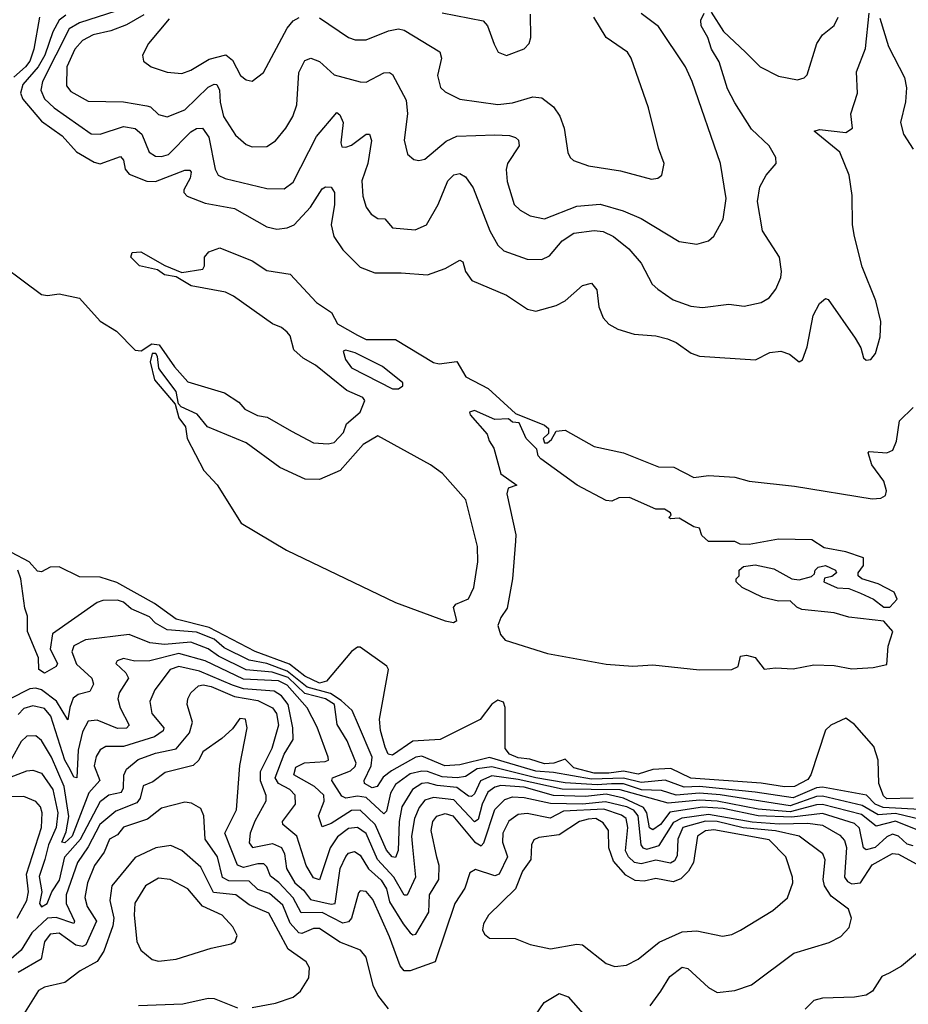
# Model space of a CAD drawing. Extents: x 1933546 to 2138868, y 524910 to 667279.
# Tile 286 of 466: x 2026320 to 2029359, y 625100 to 628466. Entities that reach past the tile are written whole.
import ezdxf

# ---------------------------------------------------------------- set-up
doc = ezdxf.new("R2010")
doc.units = 0

msp = doc.modelspace()

# ---------------------------------------------------------------- linework, layer by layer
at = {"layer": '0CON10XD'}
for points in [[(2026388.5, 628475), (2026368.4, 628365), (2026354.5, 628325), (2026340.5, 628305), (2026300.1, 628269.9)], [(2026477.9, 628482.1), (2026455.7, 628464.3), (2026434, 628425), (2026406.4, 628345), (2026383.6, 628305), (2026330.8, 628245), (2026323.3, 628215), (2026331.2, 628195), (2026395, 628119.8), (2026465, 628069.6), (2026515, 628014.8), (2026575, 627979.1), (2026595, 627973.3), (2026665, 627998.5), (2026675, 627986), (2026680.4, 627955), (2026695, 627937.8), (2026755, 627914.5), (2026785, 627913.2), (2026885, 627951.4), (2026902.3, 627952.3), (2026906.7, 627945), (2026903.5, 627925), (2026881.1, 627885), (2026881.8, 627875), (2026892.8, 627862.8), (2026955, 627839.5), (2027055, 627820.7), (2027165, 627758), (2027199.8, 627749.8), (2027235, 627754.3), (2027258.5, 627765), (2027314.7, 627825), (2027355, 627888.1), (2027365.4, 627894.6), (2027385, 627893.8), (2027397, 627875), (2027396.9, 627835), (2027385.7, 627765), (2027394, 627725), (2027425, 627679.6), (2027485, 627620.5), (2027535, 627600.4), (2027625, 627601.2), (2027715, 627593.8), (2027774.7, 627615.3), (2027825, 627644), (2027835, 627638.8), (2027844.4, 627605), (2027865.7, 627575), (2027985, 627524.6), (2028056.6, 627476.6), (2028085, 627470), (2028155, 627489.1), (2028185, 627505.5), (2028245, 627557.5), (2028275, 627566), (2028293.2, 627543.2), (2028300.4, 627485), (2028315, 627447.1), (2028335, 627425.5), (2028365, 627408.2), (2028421.5, 627391.5), (2028495, 627385.9), (2028535, 627375.4), (2028565, 627363.1), (2028616, 627326), (2028645, 627316.4), (2028836.3, 627303.7), (2028885, 627328.5), (2028922.7, 627332.7), (2028952.3, 627322.3), (2028985, 627296.7), (2028997, 627303), (2029012.4, 627347.6), (2029032.7, 627455), (2029055, 627496), (2029075, 627513.3), (2029085, 627510), (2029177.3, 627377.3), (2029196.7, 627345), (2029205, 627310), (2029215, 627302.5), (2029230, 627305), (2029246, 627325), (2029262, 627382), (2029264.3, 627435), (2029247.8, 627505), (2029201.2, 627621.2), (2029174.3, 627725), (2029167.3, 627765), (2029166.9, 627865), (2029156.7, 627935), (2029125, 628013.3), (2029036.7, 628085), (2029055, 628091.4), (2029145, 628080.6), (2029167.8, 628095), (2029161.6, 628145), (2029184.6, 628215), (2029181.4, 628288.6), (2029212.2, 628367.8), (2029225, 628488.8)], [(2026649.2, 628495), (2026525, 628456), (2026490, 628435), (2026398.6, 628255), (2026392.6, 628225), (2026405.6, 628195.6), (2026438.2, 628165), (2026565, 628075.8), (2026595, 628075.3), (2026675, 628101.1), (2026715, 628094.3), (2026737.4, 628075), (2026762.9, 628012.9), (2026785, 627999.7), (2026805, 627998.1), (2026829.1, 628005), (2026905, 628083.2), (2026925, 628094.7), (2026945, 628095.4), (2026966.5, 628065), (2026988.9, 627955), (2026998.5, 627935), (2027022.9, 627922.9), (2027165, 627889.1), (2027225, 627888.5), (2027255, 627910.9), (2027335, 628067.3), (2027405, 628148.6), (2027415, 628141.4), (2027425.9, 628115), (2027418.1, 628045), (2027422, 628032), (2027435, 628030), (2027455, 628037.5), (2027505, 628075.5), (2027515.8, 628075), (2027523.3, 628053.3), (2027510.6, 627975), (2027490.5, 627915), (2027493.3, 627863.3), (2027505.3, 627825.3), (2027521.5, 627801.5), (2027545, 627786.9), (2027568.8, 627785), (2027594.7, 627754.7), (2027672.2, 627747.8), (2027710.8, 627765), (2027751.1, 627835), (2027784.7, 627915), (2027805, 627935.5), (2027825, 627940.4), (2027845, 627929.4), (2027871.3, 627891.3), (2027927.5, 627745), (2027955, 627695.6), (2027975.9, 627675.9), (2028055, 627647.7), (2028105, 627646.2), (2028131.5, 627658.5), (2028175, 627710.3), (2028215, 627736.8), (2028284.2, 627745.7), (2028315, 627741.8), (2028350.9, 627725), (2028402.8, 627682.8), (2028445, 627634.4), (2028482.3, 627562.3), (2028502.5, 627545), (2028555, 627508.5), (2028615, 627487.3), (2028655, 627482.7), (2028745, 627493.5), (2028797, 627487), (2028855, 627499.4), (2028882.5, 627515), (2028905.3, 627544.7), (2028922.7, 627585), (2028925.4, 627605), (2028917.7, 627655), (2028860.4, 627745), (2028842.5, 627845), (2028851.3, 627895), (2028872.5, 627935), (2028906.2, 627975), (2028906, 627995), (2028882.9, 628035), (2028822.4, 628092.4), (2028765, 628181.9), (2028740.4, 628230.4), (2028712.3, 628322.3), (2028685.9, 628365), (2028673.1, 628405), (2028650, 628445), (2028649.5, 628465), (2028660.9, 628489.1)], [(2026745, 628483.2), (2026685, 628448.6), (2026631.8, 628428.2), (2026571.5, 628415), (2026534.6, 628395.4), (2026508.5, 628365), (2026481, 628305), (2026479.9, 628239.9), (2026495, 628221.2), (2026555, 628187.8), (2026675, 628185.7), (2026755, 628172.2), (2026767.9, 628167.9), (2026795, 628142.3), (2026824.7, 628134.7), (2026885, 628158.2), (2026965, 628236.1), (2026985, 628246.4), (2026994.2, 628244.2), (2027003.9, 628225), (2027005.6, 628184.4), (2027017.7, 628135), (2027058.3, 628071.7), (2027095, 628040), (2027115, 628031.5), (2027165, 628032.7), (2027195, 628052.2), (2027230.4, 628095), (2027254.3, 628135.7), (2027267.5, 628175), (2027275, 628285.8), (2027295, 628326.9), (2027315.7, 628334.3), (2027345, 628323.3), (2027395, 628277.8), (2027485, 628253.8), (2027505, 628252.9), (2027565, 628284.5), (2027585, 628285.6), (2027595, 628279.2), (2027641.2, 628191.2), (2027646.7, 628145), (2027635.4, 628055), (2027646.4, 628006.4), (2027667.9, 627987.9), (2027685, 627984.4), (2027705, 627990), (2027778.9, 628051.1), (2027815, 628067.6), (2027945, 628072.4), (2027995, 628070), (2028015, 628063.3), (2028025.6, 628055), (2028027.9, 628035), (2027988.7, 627975), (2027984, 627954), (2027987, 627913), (2028010.9, 627835), (2028031.4, 627815), (2028065.3, 627795.3), (2028115, 627785.9), (2028225, 627828.3), (2028305, 627835.7), (2028383.1, 627813.1), (2028445, 627786.7), (2028575, 627708.1), (2028635, 627698.9), (2028675, 627710), (2028693.7, 627726.3), (2028725.3, 627784.7), (2028735.3, 627855), (2028716.5, 627975), (2028619.6, 628255), (2028596.9, 628305), (2028505, 628442.9), (2028445, 628487.8)], [(2026831.3, 628468.7), (2026761.1, 628385), (2026740, 628345), (2026743.3, 628325), (2026770, 628305), (2026825, 628287.3), (2026875, 628282.9), (2026905, 628293.2), (2026968.6, 628331.4), (2027025, 628346.1), (2027047.6, 628327.6), (2027075, 628275.6), (2027095, 628260.6), (2027115, 628255.8), (2027154, 628286), (2027235, 628437.8), (2027255, 628462.5), (2027275.9, 628474.1)], [(2027345, 628472.1), (2027445, 628405.6), (2027467.9, 628397.9), (2027505, 628397.3), (2027581.6, 628428.4), (2027615, 628435.3), (2027635, 628430.3), (2027756.9, 628356.9), (2027762.3, 628335), (2027749.1, 628275), (2027758.9, 628235), (2027775, 628220), (2027825, 628194.6), (2027955, 628176.6), (2028005, 628181.6), (2028075, 628202.8), (2028105, 628198.9), (2028145, 628168.5), (2028166.8, 628136.8), (2028182.1, 628095), (2028195, 628012.5), (2028202, 627995), (2028213.8, 627985), (2028265, 627966.9), (2028375, 627950), (2028480.9, 627920.9), (2028502.5, 627925), (2028516.2, 627935), (2028524.2, 627975), (2028505, 628027.5), (2028470, 628165), (2028411.1, 628335), (2028398.6, 628355), (2028325.7, 628405), (2028283.8, 628475)], [(2027765, 628489.6), (2027905, 628462.9), (2027919.4, 628445), (2027942.9, 628382.9), (2027955.8, 628355.8), (2027985, 628344)], [(2027985, 628344), (2028045, 628366.2), (2028062, 628385), (2028067.5, 628405), (2028066.5, 628485)], [(2028685, 628492.5), (2028726.3, 628426.3), (2028802.3, 628355)], [(2028802.3, 628355), (2028852.2, 628305), (2028915, 628273.2), (2028979.4, 628260.6), (2029002.9, 628267.1), (2029012.5, 628277.5), (2029046.1, 628385), (2029065, 628414.6), (2029105, 628446.7), (2029118.7, 628475)], [(2029261.2, 628471.2), (2029291.4, 628375), (2029345, 628268.8), (2029352.9, 628232.9), (2029348.6, 628185), (2029331.4, 628115), (2029341.9, 628075), (2029375, 628024)], [(2026200.9, 627670.9), (2026395, 627527), (2026415, 627523.1), (2026455, 627528.8), (2026525, 627514.6), (2026595, 627435.4), (2026651.7, 627401.7), (2026715, 627336.2), (2026735.4, 627334.6), (2026771.9, 627358.1), (2026797.5, 627355), (2026849.7, 627279.7), (2026895, 627228.8), (2027020.7, 627190.7), (2027069.3, 627159.3), (2027090, 627135), (2027133.6, 627113.6), (2027167, 627107), (2027249.5, 627059.5), (2027325, 627020), (2027375, 627016.2), (2027395, 627021.2), (2027427.5, 627055), (2027437.5, 627085), (2027484, 627125), (2027500, 627165), (2027493.3, 627175), (2027439.1, 627199.1), (2027331.2, 627285), (2027289.1, 627309.1), (2027258.2, 627338.2), (2027245.6, 627385), (2027235, 627398), (2027215, 627414), (2027185, 627426.2), (2027050.9, 627520.9), (2027024.3, 627534.3), (2026906.1, 627556.1), (2026855, 627587.5), (2026815, 627593.8), (2026791.7, 627611.7), (2026730, 627625), (2026700, 627655), (2026705, 627670), (2026735, 627672.5), (2026816.2, 627626.2), (2026875, 627602.5), (2026946.2, 627613.8), (2026952.5, 627625), (2026952.5, 627655), (2026967, 627673), (2027005, 627686.2), (2027115, 627642), (2027165, 627609.2), (2027245, 627596.2), (2027335, 627500), (2027386.2, 627465), (2027407, 627427), (2027475, 627387.5), (2027505, 627372.5), (2027605, 627373.3), (2027735, 627294), (2027755, 627290), (2027815, 627297.5), (2027845.5, 627245.5), (2027922, 627205), (2028015, 627120), (2028115, 627080), (2028128.3, 627068.3), (2028128.3, 627051.7), (2028110, 627035), (2028115, 627020), (2028125, 627020), (2028138.3, 627031.7), (2028155, 627060), (2028185, 627062.5), (2028285, 627006.7), (2028385, 626986), (2028505, 626938), (2028557, 626937), (2028625, 626901.2), (2028675, 626907.5), (2028765, 626901.9), (2028815, 626888.9), (2028968.9, 626871.1), (2029235, 626828.1), (2029265, 626830.8), (2029280.8, 626839.2), (2029284.3, 626855.7), (2029275, 626889.2), (2029234.4, 626945), (2029221.2, 626985), (2029225, 626990), (2029285, 626985.5), (2029305.3, 626994.7), (2029318.1, 627025), (2029328.8, 627095), (2029375, 627140)], [(2027803.9, 626406.1), (2027815, 626412.5), (2027803, 626457), (2027811.7, 626468.3), (2027855, 626486.2), (2027872.5, 626525), (2027886.8, 626613.2), (2027885.6, 626665), (2027845.8, 626825), (2027766.2, 626915), (2027724.4, 626944.4), (2027545, 627043.3), (2027495, 627014.4), (2027415.7, 626925), (2027345, 626894.6), (2027295.9, 626895.9), (2027210, 626935), (2027095, 627019.2), (2026962, 627075), (2026927.5, 627117.5), (2026872.7, 627142.7), (2026863, 627153), (2026855.6, 627195), (2026803.3, 627265), (2026796.2, 627275), (2026792, 627315), (2026785.6, 627325.6), (2026773.8, 627325), (2026766.1, 627296.1), (2026781.8, 627235), (2026852, 627152), (2026864.6, 627105), (2026886.7, 627075), (2026893.1, 627035), (2026949.7, 626925), (2026995.8, 626875.8), (2027077.5, 626745), (2027232.9, 626652.9), (2027605, 626473.5), (2027775, 626411.5), (2027803.9, 626406.1)], [(2027595, 627204.2), (2027615, 627204.3), (2027630, 627215), (2027630, 627225), (2027560.8, 627280.8), (2027467.7, 627327.7), (2027435, 627336.7), (2027426.7, 627333.3), (2027433.8, 627305), (2027455, 627275.7), (2027595, 627204.2)], [(2028645, 626243.2), (2028755, 626244.5), (2028776.7, 626255), (2028785, 626290), (2028805, 626293.3), (2028835, 626286.2), (2028865.9, 626245.9), (2028905, 626250.8), (2028965, 626246.7), (2029035, 626261.2), (2029105, 626258.8), (2029165, 626246.7), (2029238.3, 626251.7), (2029285, 626262.5), (2029289.2, 626325), (2029306.2, 626375), (2029275, 626410), (2029155, 626424), (2029105, 626438.8), (2028995, 626450), (2028977.7, 626457.7), (2028955, 626480), (2028915, 626478), (2028861.2, 626491.2), (2028790, 626525), (2028770, 626545), (2028770, 626555), (2028780, 626565), (2028780, 626585), (2028795, 626597.5), (2028835, 626602.5), (2028899.3, 626589.3), (2028960, 626555), (2028985, 626551.2), (2029027, 626563), (2029038.3, 626571.7), (2029040, 626585), (2029050, 626595), (2029075, 626600), (2029110, 626585), (2029112.5, 626575), (2029097, 626563), (2029072.5, 626557.5), (2029070, 626545), (2029115, 626524.2), (2029155, 626521.2), (2029195, 626506.2), (2029240, 626485), (2029275, 626457.5), (2029295, 626457.5), (2029320, 626485), (2029309.7, 626509.7), (2029255, 626538.1), (2029200, 626555), (2029187.5, 626565), (2029187.5, 626575), (2029205, 626600), (2029205, 626626.7), (2029145, 626647.1), (2029071.2, 626661.2), (2029028.3, 626688.3), (2028915, 626690), (2028815, 626672.5), (2028783.6, 626673.6), (2028765, 626682.5), (2028675, 626682.5), (2028653, 626703), (2028645, 626727.5), (2028625, 626732.5), (2028575, 626762.5), (2028545, 626760), (2028540, 626765), (2028547.5, 626772.5), (2028545, 626780), (2028525, 626792.5), (2028495, 626792.5), (2028405, 626832.5), (2028368.3, 626831.7), (2028345, 626820), (2028325, 626822.5), (2028226.7, 626875), (2028102.5, 626965), (2028092.5, 626975), (2028088.3, 626998.3), (2028052.5, 627035), (2028028.3, 627088.3), (2028005, 627090), (2027991.7, 627101.7), (2027945, 627100), (2027875, 627130.8), (2027858.8, 627125), (2027860.8, 627115), (2027918.9, 627048.9), (2027925, 627026.2), (2027941.8, 627001.8), (2027965, 626914), (2028020, 626875), (2027990, 626865), (2027986, 626845), (2028016.2, 626705), (2028016, 626684), (2028005.3, 626555), (2027987.5, 626455), (2027965, 626422.9), (2027955.3, 626395), (2027964.7, 626365), (2027980, 626345), (2028125, 626299.7), (2028325, 626262.9), (2028416.8, 626256.8), (2028485, 626260.4), (2028645, 626243.2)], [(2026381.3, 626581.3), (2026352.8, 626612.8), (2026292.8, 626645)], [(2029565, 625756.8), (2029272.6, 625772.6), (2029245, 625785), (2029215.1, 625815.1), (2029065, 625842.6), (2029045, 625840.4), (2028965, 625806.1), (2028835.4, 625825.4), (2028645, 625844.9), (2028592.6, 625842.6), (2028526.9, 625866.9), (2028445, 625858.7), (2028385, 625873.3), (2028275, 625869.6), (2028145, 625892.7), (2028085, 625896.8), (2027926.2, 625943.8), (2027825, 625918.8), (2027774, 625916), (2027695, 625949), (2027675, 625945.1), (2027591.2, 625898.8), (2027563.5, 625876.5), (2027542.5, 625845), (2027525, 625840), (2027499, 625855), (2027498.5, 625865), (2027522.6, 625915), (2027525.4, 625945), (2027479.2, 626055), (2027456.8, 626105), (2027419.3, 626139.3), (2027382.5, 626162.5), (2027303.5, 626185), (2027235, 626239.6), (2027165, 626265.2), (2027105, 626276.2), (2027019.4, 626319.4), (2026985, 626348.6), (2026925, 626372.5), (2026825, 626380.1), (2026785, 626403.5), (2026763.8, 626425), (2026702, 626452), (2026675, 626474.6), (2026655, 626481.6), (2026605, 626480.3), (2026585, 626474.2), (2026432.8, 626367.2), (2026424.5, 626314.5), (2026449.4, 626265), (2026445.2, 626254.8), (2026405, 626231.8), (2026385.4, 626245), (2026385.2, 626285), (2026346.9, 626375), (2026347.2, 626427.2), (2026338.1, 626455), (2026324.1, 626555), (2026313.7, 626585)], [(2029375, 625804.9), (2029285, 625802.2), (2029273.3, 625813.3), (2029257.6, 625855), (2029255.3, 625935.3), (2029241.2, 625981.2), (2029175, 626056.7), (2029145, 626078.8), (2029093.3, 626055), (2029075, 626038), (2029025.7, 625885), (2029015, 625868.8), (2028970, 625845), (2028935, 625844.2), (2028855, 625856.8), (2028615, 625873.7), (2028546.2, 625906.2), (2028485, 625902.6), (2028435, 625887.3), (2028385, 625897), (2028335, 625889.9), (2028285, 625891), (2028215, 625909), (2028185, 625938), (2028146.9, 625925), (2028115, 625922), (2028065, 625937.9), (2028025, 625942.9), (2027995.3, 625955), (2027980.5, 625975), (2027980, 626115), (2027975, 626133.3), (2027955, 626140), (2027935, 626126), (2027895, 626073.8), (2027757.5, 626005), (2027665, 626000.2), (2027595, 625951.5), (2027580, 625955), (2027569.9, 625979.9), (2027554.1, 626035.9), (2027550, 626075), (2027580.8, 626245), (2027575.7, 626255.7), (2027485, 626320.8), (2027475, 626321.4), (2027455, 626306.1), (2027369.4, 626205), (2027345, 626198.1), (2027295, 626222.4), (2027243.1, 626263.1), (2027125, 626306.2), (2026968.3, 626388.3), (2026855, 626417.1), (2026780.7, 626470.7), (2026652, 626542), (2026595, 626560.5), (2026525, 626562.2), (2026455, 626596.1), (2026425, 626594.5), (2026395, 626579.1), (2026381.3, 626581.3)], [(2029405, 625730.8), (2029315, 625752.3), (2029255, 625748.2), (2029200.4, 625780.4), (2029065, 625812.2), (2029045, 625811.1), (2028955, 625779.1), (2028715, 625816.9), (2028645, 625821.7), (2028565.1, 625815.1), (2028515, 625831.5), (2028446.7, 625833.3), (2028385, 625854.5), (2028344.3, 625854.3), (2028295, 625850.5), (2028185, 625857.9), (2028085.2, 625874.8), (2027935, 625912.5), (2027885, 625904.9), (2027845, 625878.8), (2027815.7, 625874.3), (2027765, 625878), (2027715, 625896.4), (2027695, 625896.8), (2027655, 625888.1), (2027605, 625851.5), (2027587.8, 625822.2), (2027575, 625761.1), (2027565, 625751.4), (2027505, 625806.8), (2027475, 625811.3), (2027434.9, 625804.9), (2027421.7, 625811.7), (2027387.6, 625865), (2027390, 625875), (2027451.1, 625898.9), (2027467, 625913), (2027471.2, 625925), (2027440.5, 626000.5), (2027406.3, 626056.3), (2027396.8, 626125), (2027366, 626145), (2027295, 626163), (2027237.8, 626217.8), (2027183.8, 626236.2), (2027095, 626244.2), (2026999.9, 626289.9), (2026965, 626315.3), (2026905, 626338.8), (2026815, 626330), (2026765.5, 626335.5), (2026694.8, 626364.8), (2026545, 626346.4), (2026505, 626326.3), (2026498.5, 626305), (2026515, 626263.6), (2026567.4, 626215), (2026572.2, 626195), (2026559.8, 626170.2), (2026520.4, 626159.6), (2026503.6, 626146.4), (2026491.5, 626115), (2026485, 626072.5), (2026446.5, 626136.5), (2026395, 626174.9), (2026375, 626180.7), (2026355, 626178.4), (2026285, 626143.2)], [(2029385, 625698.1), (2029315, 625726.6), (2029248.9, 625708.9), (2029198.9, 625748.9), (2029065, 625782.9), (2029045, 625782.5), (2028955, 625758.1), (2028845, 625767.4), (2028705.2, 625795.2), (2028645, 625797.6), (2028537.6, 625787.6), (2028373, 625833), (2028175.4, 625835.4), (2028025, 625869.2), (2027935, 625880.9), (2027896.2, 625863.8), (2027875, 625819.4), (2027865, 625810.8), (2027855, 625812.1), (2027815, 625840.9), (2027747.8, 625847.8), (2027715, 625857.4), (2027695, 625855.3), (2027663.9, 625835), (2027627.3, 625775), (2027617.3, 625725), (2027613.8, 625626.2), (2027605, 625602.6), (2027593.5, 625605), (2027575, 625627.5), (2027535.4, 625715), (2027485, 625763.5), (2027455, 625763.4), (2027385, 625717.9), (2027355, 625707.1), (2027342.3, 625745), (2027361.5, 625795), (2027360.2, 625815), (2027328.4, 625845), (2027257.7, 625885), (2027265, 625911), (2027294.4, 625925.6), (2027365, 625930.6), (2027375.6, 625935), (2027374.5, 625945), (2027337.5, 626047.5), (2027303.4, 626113.4), (2027235, 626191.1), (2027205, 626206.5), (2027085, 626212.3), (2026954.9, 626274.9), (2026865, 626300), (2026765, 626274), (2026713.7, 626273.7), (2026675, 626282.3), (2026653.8, 626275), (2026649.2, 626265), (2026683.7, 626233.7), (2026692.8, 626215), (2026660.3, 626165), (2026656.1, 626145), (2026663.7, 626113.7), (2026694.6, 626055), (2026685.2, 626044.8), (2026655, 626043.1), (2026585, 626071.4), (2026555, 626068.4), (2026535, 626031.2), (2026520.4, 625969.6), (2026515.2, 625875), (2026505, 625877.3), (2026492.6, 625902.6), (2026474.9, 625935), (2026426.7, 626085), (2026405, 626111.3), (2026365, 626120.9), (2026335, 626111.3), (2026315, 626091)], [(2029375, 625641.9), (2029355, 625647.5), (2029325, 625675.4), (2029305, 625681.9), (2029285, 625672.8), (2029245, 625636), (2029215, 625628.7), (2029205, 625635.6), (2029192, 625702), (2029175, 625718.8), (2029065, 625753.1), (2028960.4, 625739.6), (2028845, 625744.4), (2028725, 625769.3), (2028655, 625773.9), (2028543, 625757), (2028511.5, 625715), (2028485, 625696.9), (2028473.9, 625703.9), (2028464.5, 625754.5), (2028453.3, 625773.3), (2028385, 625805.5), (2028325, 625818.3), (2028255, 625810.5), (2028145, 625813.8), (2028045, 625842.6), (2027965, 625847.8), (2027945, 625843), (2027921.1, 625825), (2027901.6, 625785), (2027887.6, 625732.4), (2027875.9, 625724.1), (2027805, 625799.7), (2027735, 625807.6), (2027705, 625798.7), (2027686.4, 625773.6), (2027670.7, 625735), (2027660.3, 625675), (2027662.8, 625637.2), (2027673.3, 625535), (2027645, 625473.8), (2027635, 625473.3), (2027600, 625535), (2027543.6, 625595), (2027505, 625684.4), (2027475, 625704.8), (2027445, 625701), (2027407.2, 625672.8), (2027381.8, 625635), (2027345, 625525.6), (2027325, 625532.4), (2027299.6, 625575), (2027268.3, 625675), (2027220.4, 625715), (2027219.1, 625725), (2027263.3, 625785), (2027262.5, 625815), (2027243.6, 625835), (2027205.6, 625855.6), (2027194.1, 625875), (2027225.1, 625955), (2027254.8, 626005.2), (2027254.3, 626045), (2027238.8, 626125), (2027215.6, 626155), (2027190.7, 626170.7), (2027085, 626179.1), (2027048.2, 626191.8), (2026935, 626239.6), (2026865, 626255.1), (2026835.3, 626245), (2026782.5, 626175), (2026765.8, 626135), (2026772.6, 626095), (2026813.2, 626045), (2026811.4, 626035), (2026781.5, 626015), (2026675, 625981.3), (2026615, 625981.1), (2026595, 625970.8), (2026582.1, 625947.9), (2026574.8, 625915), (2026594, 625865), (2026557.2, 625822.8), (2026500.1, 625675), (2026475, 625652.1), (2026463.9, 625655), (2026479.8, 625690.2), (2026488.1, 625741.9), (2026472.1, 625845), (2026429, 625945), (2026395, 626001.6), (2026375, 626017.6), (2026345, 626017.2), (2026325, 625998.2), (2026290.3, 625935)], [(2026285, 625875.4), (2026345, 625898.8), (2026365, 625900.8), (2026395, 625890.4), (2026433.8, 625835), (2026450.7, 625755), (2026445.1, 625705.1), (2026418.5, 625645), (2026406.2, 625595), (2026387.3, 625537.3), (2026396.3, 625485), (2026387.8, 625445), (2026395, 625434), (2026414.2, 625445), (2026430, 625485), (2026456.1, 625525), (2026474.4, 625605), (2026528.2, 625665), (2026596.4, 625795), (2026625, 625816.6), (2026668.1, 625825), (2026675, 625840), (2026676.3, 625883.7), (2026686, 625904), (2026725, 625937.1), (2026785, 625958.4), (2026855, 625973.2), (2026901.1, 626028.9), (2026911.1, 626065), (2026892.5, 626125), (2026894.7, 626145), (2026905.3, 626165), (2026931.4, 626188.6), (2026947.9, 626192.1), (2026975, 626187.1), (2027055, 626152.3), (2027135, 626138.4), (2027185, 626113.8), (2027198.8, 626095), (2027205.1, 626054.9), (2027182.7, 625975), (2027142.2, 625895), (2027143, 625865), (2027161.4, 625815), (2027161.9, 625795), (2027124.1, 625725.9), (2027108.5, 625685), (2027105, 625652), (2027116.7, 625636.7), (2027185, 625649.6), (2027215, 625635.8), (2027225.2, 625615), (2027233, 625565), (2027260.9, 625515), (2027290.8, 625490.8), (2027315, 625458.3), (2027385, 625443.1), (2027399.3, 625445), (2027415.8, 625565), (2027435, 625606), (2027445, 625617.1), (2027465, 625622.5), (2027485, 625610.5), (2027512.9, 625562.9), (2027556.6, 625525), (2027574.1, 625495), (2027585, 625450.5), (2027631.5, 625375), (2027655, 625344.1), (2027665, 625337.6), (2027675, 625340.3), (2027718.8, 625415), (2027721.5, 625475), (2027753.2, 625526.8), (2027754.7, 625574.7), (2027747.1, 625602.9), (2027727.3, 625695), (2027733.1, 625725), (2027746.7, 625743.3), (2027775, 625752.7), (2027801.6, 625745), (2027875, 625655.5), (2027897.8, 625642.2), (2027907.6, 625652.4), (2027945, 625766.7), (2027979.6, 625800.4), (2028005, 625809.9), (2028045, 625807.4), (2028135, 625788.4), (2028245, 625786), (2028323.6, 625793.6), (2028395, 625776.5), (2028417.5, 625765), (2028434.2, 625745), (2028444.5, 625645), (2028450.8, 625635), (2028465, 625630.2), (2028506.7, 625643.3), (2028557, 625723), (2028585, 625737.3), (2028675, 625750.8), (2028824.2, 625724.2), (2028916.7, 625716.7), (2029015, 625719.2), (2029065, 625712.3), (2029125, 625678.7), (2029140.2, 625660.2), (2029146.7, 625636.7), (2029140.4, 625535), (2029150.4, 625520.4), (2029165, 625512.7), (2029195, 625515.8), (2029235, 625576.6), (2029305, 625616.2), (2029325, 625613.6), (2029385, 625580.6)], [(2028475.5, 625095), (2028512.5, 625145), (2028542.7, 625195), (2028585, 625227.3), (2028605, 625222.7), (2028675, 625157.8), (2028705, 625140.5), (2028765, 625147.5), (2028822.6, 625167.4), (2028967.5, 625275), (2029088.3, 625311.7), (2029127.4, 625332.6), (2029156.6, 625363.4), (2029164.3, 625395), (2029154.4, 625425), (2029095, 625470.3), (2029072.3, 625505), (2029066.9, 625526.9), (2029074.3, 625594.3), (2029065.9, 625615), (2028985, 625675.5), (2028905, 625693.3), (2028794.1, 625704.1), (2028705.3, 625725.3), (2028665, 625726.4), (2028587.4, 625705), (2028571, 625665), (2028568.2, 625608.2), (2028559.2, 625590.8), (2028545, 625582.7), (2028495, 625593), (2028445, 625580.7), (2028422.8, 625585), (2028401.4, 625605), (2028391.4, 625625), (2028400, 625705), (2028393.5, 625735), (2028377.4, 625747.4), (2028317, 625767), (2028179.5, 625760.5), (2028133.9, 625736.1), (2028055, 625752.1), (2028025, 625749.4), (2027993.2, 625726.8), (2027972.2, 625685), (2027971.5, 625655), (2027988.3, 625605), (2027959.3, 625545), (2027945, 625539.4), (2027878.5, 625561.5), (2027859.8, 625550.2), (2027842.3, 625497.7), (2027808.2, 625445), (2027740.9, 625245), (2027655, 625214.8), (2027634.8, 625214.8), (2027621.5, 625231.5), (2027585, 625330.9), (2027528.3, 625458.3), (2027505, 625486), (2027485, 625488.2), (2027478.7, 625481.3), (2027454.8, 625395), (2027445, 625382), (2027425, 625377.2), (2027355, 625413.6), (2027282.9, 625412.9), (2027254.8, 625464.8), (2027206.7, 625516.7), (2027177.8, 625537.8), (2027165, 625570.8), (2027155, 625580.2), (2027135, 625581), (2027085, 625567.6), (2027065, 625575.4), (2027021.9, 625685), (2027061.1, 625765), (2027072.9, 625917.1), (2027098.6, 626045), (2027092.5, 626075), (2027072.9, 626077.1), (2027047.8, 626042.2), (2027011.5, 626008.5), (2026946.2, 625963.8), (2026932.9, 625935), (2026913.5, 625916.5), (2026817.7, 625892.3), (2026775, 625860.9), (2026742.9, 625847.1), (2026732.2, 625805), (2026721.4, 625788.6), (2026649.1, 625760.9), (2026593.8, 625715), (2026555, 625639.1), (2026518, 625585), (2026479, 625475), (2026478.7, 625445), (2026507.6, 625385), (2026505, 625377.1), (2026445, 625397.5), (2026415, 625395.3), (2026362.1, 625345), (2026325, 625285.9), (2026275, 625241.9)], [(2026311.9, 625395), (2026344.6, 625455), (2026350.8, 625485), (2026344.1, 625545), (2026395.1, 625705), (2026397.1, 625755), (2026391.4, 625775), (2026375, 625793.5), (2026335, 625810.4), (2026285, 625809.4)], [(2027581.2, 625085), (2027545, 625132), (2027529.2, 625165), (2027505, 625262), (2027485.6, 625285), (2027415, 625312.4), (2027345, 625360), (2027325, 625359.8), (2027285, 625342.7), (2027275, 625344.8), (2027245, 625378), (2027219.6, 625439.6), (2027175, 625479.5), (2027135, 625492.9), (2027105, 625521.6), (2027035, 625522.8), (2027014, 625534), (2026996.4, 625605), (2026954.4, 625665), (2026950, 625745), (2026939.5, 625769.5), (2026908.2, 625788.2), (2026885, 625790.8), (2026805, 625771.2), (2026756.8, 625733.2), (2026675, 625705.9), (2026655, 625679.4), (2026626.9, 625665), (2026609.1, 625620.9), (2026575.9, 625575), (2026552.3, 625515), (2026543.3, 625465), (2026550.8, 625435), (2026582.5, 625385), (2026546.7, 625303.3), (2026535, 625298.1), (2026512.3, 625302.3), (2026455, 625344), (2026425, 625340), (2026405, 625313.5), (2026394.3, 625255), (2026315, 625209.4)], [(2028355, 625229.4), (2028395, 625234.5), (2028435, 625254.5), (2028507.3, 625312.7), (2028585, 625347.5), (2028635, 625351.2), (2028723.6, 625333.6), (2028755, 625338.9), (2028785, 625353.3), (2028895, 625420.5), (2028945, 625464.4), (2028963.6, 625515), (2028962.9, 625535), (2028939.6, 625605), (2028882.9, 625662.9), (2028693.2, 625696.8), (2028665, 625693.3), (2028637.6, 625675), (2028624.5, 625585), (2028606.5, 625555), (2028580.4, 625529.6), (2028555, 625518.8), (2028495, 625530), (2028455, 625521.6), (2028425, 625523.1), (2028392.2, 625542.2), (2028350.1, 625590.1), (2028335.1, 625635), (2028333.3, 625695), (2028315, 625721.1), (2028290, 625735), (2028263.5, 625733.5), (2028233.9, 625725), (2028165, 625679.2), (2028095, 625671.1), (2028078, 625662), (2028070.3, 625645), (2028067.8, 625595), (2028039.7, 625555), (2028015.5, 625494.5), (2027922.7, 625405), (2027905.6, 625375), (2027903.1, 625355), (2027909.7, 625339.7), (2027926.9, 625326.9), (2028014.7, 625324.7), (2028065.3, 625305.3), (2028135, 625289.6), (2028225, 625305.4), (2028245, 625303.8), (2028325, 625240), (2028355, 625229.4)], [(2027115, 625089.7), (2027195, 625104.5), (2027255, 625124.4), (2027280.8, 625145), (2027309.3, 625190.7), (2027310.8, 625225), (2027300, 625245), (2027238.7, 625288.7), (2027171.7, 625411.7), (2027105, 625440.2), (2027059.1, 625475), (2026982.8, 625482.8), (2026939.4, 625569.4), (2026875, 625626), (2026837.3, 625642.7), (2026785.4, 625635.4), (2026715, 625601.8), (2026635.3, 625505), (2026628.3, 625455), (2026642.6, 625395), (2026638.7, 625368.7), (2026608, 625282), (2026585, 625246.8), (2026527.1, 625215), (2026474.7, 625175.3), (2026405, 625159.2), (2026385, 625147.5), (2026332.9, 625065)], [(2026795, 625248.2), (2026855, 625254.6), (2026975, 625292.5), (2027043, 625307), (2027056.7, 625315), (2027064.2, 625335), (2027048.9, 625365), (2027012.2, 625405), (2026945, 625435.6), (2026895, 625495.2), (2026835, 625527.3), (2026795, 625531), (2026750, 625505), (2026713.6, 625446.4), (2026711.4, 625405), (2026720.8, 625315), (2026735, 625285.7), (2026773.8, 625253.8), (2026795, 625248.2)], [(2029425, 625305.4), (2029335, 625230.9), (2029292.7, 625207.3), (2029268.6, 625195), (2029236, 625145), (2029215, 625131.4), (2029175, 625124.5), (2029065, 625121.8), (2029035, 625113.3), (2029005.9, 625084.1)], [(2028065, 625034.4), (2028113.2, 625106.8), (2028165, 625137.3), (2028195.6, 625125.6), (2028255, 625059.1)], [(2026726, 625096), (2026878.5, 625101.5), (2026965, 625121.8), (2026985, 625120), (2027065, 625088.7)]]:
    msp.add_lwpolyline(points, dxfattribs=at)

doc.saveas('drawing.dxf')
